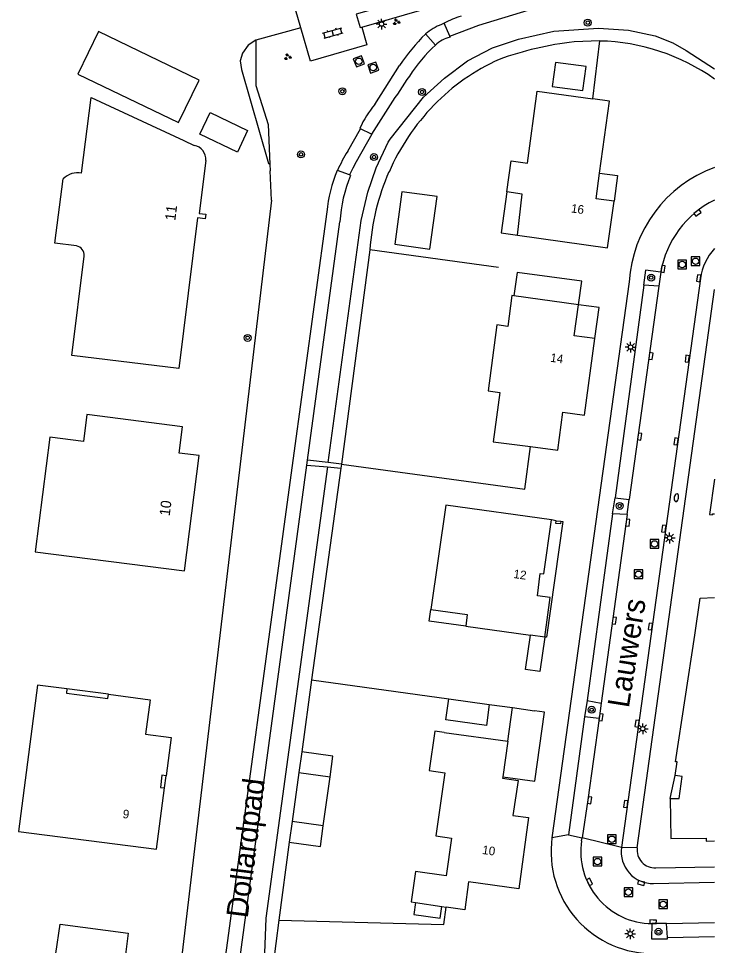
# Model space of a CAD drawing. Extents: x 128999 to 131010, y 395498 to 399007.
# Drawn here: x 130919.7 to 131000, y 396199.4 to 396306.4 of the extents above; entities that cross this region are included whole.
import ezdxf

# ---------------------------------------------------------------- set-up
doc = ezdxf.new("R2010")
doc.units = 0
for name, color, linetype in [('gg-afsc-erfafscheiding', 7, 'Continuous'), ('gg-afsc-hekwerk', 7, 'Continuous'), ('gg-afsc-muur', 7, 'Continuous'), ('gg-anno-huisnummerreeks BGT', 7, 'Continuous'), ('gg-anno-openbare ruimte label', 7, 'Continuous'), ('gg-bbg-bijgebouw', 7, 'Continuous'), ('gg-bbg-gedigitaliseerde bijgebouw', 7, 'Continuous'), ('gg-bbg-hoofdgebouw', 7, 'Continuous'), ('gg-bbg-luifel en loopbrug', 7, 'Continuous'), ('gg-bbg-onder overbouw', 7, 'Continuous'), ('gg-bbg-overig bouwwerk', 7, 'Continuous'), ('gg-bbg-pand overbouw', 7, 'Continuous'), ('gg-bbg-pilaar onder overbouw', 7, 'Continuous'), ('gg-bbg-pilaar pand', 7, 'Continuous'), ('gg-knt-verharding', 7, 'Continuous'), ('gg-knt-verharding nz', 7, 'Continuous'), ('gt-anno-plantopografie huisnummer', 7, 'Continuous'), ('gt-bbg-plantopografie pand', 7, 'Continuous'), ('gt-grn-groengrens', 7, 'Continuous'), ('gt-grn-vlakafsluiter', 7, 'Continuous'), ('gt-grn-weggrens', 7, 'Continuous'), ('gt-symb-boom', 7, 'Continuous'), ('gt-symb-brandkraan', 7, 'Continuous'), ('gt-symb-groenvak', 7, 'Continuous'), ('gt-symb-klinker verharding', 7, 'Continuous'), ('gt-symb-kolk', 7, 'Continuous'), ('gt-symb-lichtmast', 7, 'Continuous'), ('gt-symb-rioolschacht', 7, 'Continuous')]:
    doc.layers.add(name, color=color, linetype=linetype)

# ---------------------------------------------------------------- blocks, each defined once
blk = doc.blocks.new('gt0-BOOM')
at = {"layer": 'gt-symb-boom'}
for radius in [0.4, 0.2]:
    blk.add_circle((0, 0), radius, dxfattribs=at)
blk = doc.blocks.new('gt0-KOLK')
at = {"layer": 'gt-symb-kolk'}
blk.add_lwpolyline([(0, 0), (0.38, 0), (0.38, 0.4), (-0.38, 0.4), (-0.38, 0), (0, 0)], dxfattribs=at)
blk = doc.blocks.new('gt0-RS')
at = {"layer": 'gt-symb-rioolschacht'}
blk.add_lwpolyline([(-0.5, -0.5), (0.5, -0.5), (0.5, 0.5), (-0.5, 0.5)], close=True, dxfattribs=at)
blk.add_circle((0, 0), 0.375, dxfattribs=at)
blk = doc.blocks.new('gt0-LMAST')
at = {"layer": 'gt-symb-lichtmast'}
for p, q in [((-0.18, 0.17), (-0.45, 0.44)), ((-0.01, 0.25), (-0.01, 0.62)), ((0.17, 0.17), (0.44, 0.44)), ((-0.26, 0), (-0.63, 0)), ((-0.18, -0.18), (-0.45, -0.45)), ((-0.01, -0.25), (-0.01, -0.63)), ((0.44, -0.45), (0.17, -0.18)), ((0.24, 0), (0.62, 0))]:
    blk.add_line(p, q, dxfattribs=at)
blk.add_circle((-0.01, 0), 0.25, dxfattribs=at)
blk = doc.blocks.new('gt0-BR')
at = {"layer": 'gt-symb-brandkraan'}
for centre, radius, start, end in [((-0.24, 0), 0.206, 107.5669, 252.4331), ((0.6, -2.66), 3, 106.892, 107.5669), ((0, -0.69), 0.938, 73.108, 106.892), ((-0.6, -2.66), 3, 72.4331, 73.108), ((0.24, 0), 0.206, 287.567, 72.4331), ((0.6, 2.66), 3, 252.4331, 253.108), ((0, 0.69), 0.938, 253.108, 286.8921), ((-0.6, 2.66), 3, 286.8921, 287.567)]:
    blk.add_arc(centre, radius, start, end, dxfattribs=at)
blk = doc.blocks.new('gt0-KL1')
at = {"layer": 'gt-symb-klinker verharding'}
for p, q in [((-1.15, 0.3), (1.15, 0.3)), ((-1, -0.3), (-1, 0.3)), ((-0.5, 0.3), (-0.5, 0.45)), ((0, -0.3), (0, 0.3)), ((0.5, 0.3), (0.5, 0.45)), ((1, -0.3), (1, 0.3)), ((-1.15, -0.3), (1.15, -0.3)), ((-0.5, -0.45), (-0.5, -0.3)), ((0.5, -0.45), (0.5, -0.3))]:
    blk.add_line(p, q, dxfattribs=at)
blk = doc.blocks.new('gt0-GRVAK')
at = {"layer": 'gt-symb-groenvak'}
for p, q in [((-0.11, 0.19), (-0.23, 0.24)), ((-0.18, 0.15), (0.09, 0.15)), ((-0.09, 0.21), (-0.16, 0.32)), ((-0.05, 0.21), (-0.05, 0.39)), ((0, 0.21), (0.06, 0.32)), ((0.01, 0.19), (0.13, 0.24)), ((0.26, -0.05), (0.2, 0.06)), ((0.31, -0.05), (0.31, 0.13)), ((0.35, -0.05), (0.41, 0.06)), ((-0.24, -0.23), (-0.36, -0.18)), ((-0.32, -0.26), (-0.05, -0.26)), ((-0.23, -0.21), (-0.29, -0.1)), ((-0.18, -0.2), (-0.18, -0.02)), ((-0.14, -0.21), (-0.07, -0.1)), ((-0.12, -0.23), (0, -0.18)), ((0.24, -0.07), (0.12, -0.02)), ((0.17, -0.11), (0.44, -0.11)), ((0.37, -0.07), (0.49, -0.02))]:
    blk.add_line(p, q, dxfattribs=at)

msp = doc.modelspace()

# ---------------------------------------------------------------- linework, layer by layer
at = {"layer": 'gg-afsc-erfafscheiding'}
for p, q in [((130948.73, 396289.58), (130948.76, 396288.81)), ((130949.74, 396202.34), (130948.49, 396192.28))]:
    msp.add_line(p, q, dxfattribs=at)
msp.add_lwpolyline([(130947.12, 396298.66), (130948.51, 396294.17), (130948.73, 396289.58)], dxfattribs=at)
at = {"layer": 'gg-afsc-hekwerk'}
for p, q in [((130986.78, 396303.8), (130983.81, 396303.69)), ((130985.96, 396297.13), (130986.78, 396303.8)), ((130960.26, 396279.68), (130956.97, 396254.96)), ((130975.11, 396277.65), (130960.26, 396279.68)), ((130956.9, 396254.49), (130953.52, 396230.08)), ((130956.97, 396254.96), (130956.9, 396254.49)), ((130953.52, 396230.08), (130952.39, 396221.75)), ((130953.52, 396230.08), (130969.37, 396227.87)), ((130974.03, 396227.22), (130976.7, 396226.85)), ((130950.96, 396211.31), (130949.74, 396202.34))]:
    msp.add_line(p, q, dxfattribs=at)
for points in [[(130956.97, 396254.96), (130978.12, 396252.08), (130978.77, 396256.99)], [(130949.74, 396202.34), (130968.8, 396201.84), (130969.07, 396203.83)]]:
    msp.add_lwpolyline(points, dxfattribs=at)
for centre, radius, start, end in [((130987.7, 396267.37), 36.52, 96.1235, 110.0901), ((130985.36, 396279.13), 24.74, 114.3547, 135.7672), ((130986.33, 396278.27), 26.03, 135.8991, 156.4435), ((130986.77, 396277.96), 26.57, 156.2041, 176.2932)]:
    msp.add_arc(centre, radius, start, end, dxfattribs=at)
at = {"layer": 'gg-afsc-muur'}
msp.add_lwpolyline([(130980.42, 396235), (130979.87, 396231.02), (130978.22, 396231.25), (130978.78, 396235.23)], dxfattribs=at)
at = {"layer": 'gg-bbg-bijgebouw'}
for p, q in [((130952.39, 396221.75), (130952.06, 396219.36)), ((130951.29, 396213.7), (130950.96, 396211.31))]:
    msp.add_line(p, q, dxfattribs=at)
msp.add_lwpolyline([(130938.19, 396294.37), (130940.57, 396299.29), (130928.96, 396304.9), (130926.58, 396299.97), (130938.19, 396294.37)], dxfattribs=at)
at = {"layer": 'gg-bbg-gedigitaliseerde bijgebouw'}
for p, q in [((130952.06, 396219.36), (130955.67, 396218.85)), ((130954.88, 396213.2), (130951.29, 396213.7))]:
    msp.add_line(p, q, dxfattribs=at)
for points in [[(130940.64, 396293.03), (130941.82, 396295.53), (130946.16, 396293.48), (130944.98, 396290.97), (130940.64, 396293.03)], [(130955.67, 396218.85), (130956, 396221.24), (130952.39, 396221.75)], [(130950.96, 396211.31), (130954.55, 396210.81), (130954.88, 396213.2)]]:
    msp.add_lwpolyline(points, dxfattribs=at)
at = {"layer": 'gg-bbg-hoofdgebouw'}
for p, q in [((130984.33, 396273.36), (130976.86, 396274.38)), ((130971.31, 396236.25), (130978.78, 396235.23)), ((130980.42, 396235), (130978.78, 396235.23)), ((130968.83, 396223.98), (130976.15, 396222.97)), ((130976.15, 396222.97), (130975.59, 396218.87)), ((130965.51, 396204.35), (130968.56, 396203.9)), ((130968.56, 396203.9), (130969.07, 396203.83))]:
    msp.add_line(p, q, dxfattribs=at)
for points in [[(130976.05, 396286.4), (130976.55, 396289.98), (130978.43, 396289.7), (130979.57, 396298.02), (130985.96, 396297.13)], [(130986.75, 396288.53), (130987.88, 396296.86), (130985.96, 396297.13)], [(130977.29, 396281.4), (130987.66, 396279.92), (130988.42, 396285.29)], [(130976.86, 396274.38), (130976.64, 396274.41), (130976.17, 396270.85), (130974.91, 396271.02), (130973.9, 396263.4), (130975.24, 396263.23), (130974.49, 396257.55), (130978.77, 396256.99)], [(130986.2, 396269.45), (130983.83, 396269.77), (130984.33, 396273.36)], [(130978.77, 396256.99), (130981.95, 396256.57), (130982.53, 396260.95), (130985, 396260.61), (130986.2, 396269.45)], [(131000, 396253.23), (130999.44, 396249.15), (130999.76, 396249.11), (130999.77, 396249.21), (131000, 396249.21)], [(130981.19, 396248.51), (130981.19, 396248.53), (130969.01, 396250.23), (130967.28, 396238.17)], [(130995.47, 396219.02), (130995.71, 396220.58), (130995.49, 396220.61), (130997.73, 396235.2), (130998.35, 396239.47), (131000, 396239.55)], [(130925.32, 396229.01), (130921.91, 396229.46), (130919.73, 396212.57), (130935.66, 396210.52), (130936.57, 396217.58)], [(130925.32, 396229.01), (130925.26, 396228.51), (130930.03, 396227.89), (130930.09, 396228.4)], [(130930.09, 396228.4), (130934.9, 396227.76), (130934.39, 396223.79), (130937.33, 396223.4), (130936.75, 396219)], [(130968.83, 396223.98), (130967.73, 396224.13), (130967.11, 396219.58), (130968.9, 396219.34), (130967.88, 396212.04), (130969.66, 396211.8), (130969.06, 396207.43), (130965.5, 396207.92), (130965.02, 396204.43), (130965.51, 396204.35)], [(130936.75, 396219), (130936.27, 396219.06), (130936.09, 396217.65), (130936.57, 396217.58)], [(130975.59, 396218.87), (130975.57, 396218.73), (130977.36, 396218.46), (130976.76, 396214.41), (130978.56, 396214.16), (130977.44, 396205.94), (130971.64, 396206.73), (130971.2, 396203.51), (130969.07, 396203.83)], [(130994.91, 396216.37), (130995.93, 396216.38), (130996.26, 396218.9), (130995.47, 396219.02)], [(130994.91, 396216.37), (130994.98, 396211.73), (130999.04, 396211.78), (130999.05, 396211.45), (131000, 396211.47)]]:
    msp.add_lwpolyline(points, dxfattribs=at)
at = {"layer": 'gg-bbg-luifel en loopbrug'}
for p, q in [((130930.09, 396228.4), (130925.32, 396229.01)), ((130969.37, 396227.87), (130974.03, 396227.22)), ((130976.15, 396222.97), (130976.7, 396226.85)), ((130976.7, 396226.85), (130979.25, 396226.49)), ((130936.57, 396217.58), (130936.75, 396219)), ((130952.06, 396219.36), (130951.29, 396213.7)), ((130954.88, 396213.2), (130955.67, 396218.85)), ((130994.91, 396216.37), (130995.47, 396219.02))]:
    msp.add_line(p, q, dxfattribs=at)
for points in [[(130985.21, 396300.84), (130981.68, 396301.33), (130981.29, 396298.56), (130984.82, 396298.07), (130985.21, 396300.84)], [(130963.95, 396286.4), (130963.12, 396280.33), (130967.19, 396279.78), (130968.02, 396285.85), (130963.95, 396286.4)], [(130984.33, 396273.36), (130984.7, 396276.07), (130977.23, 396277.09), (130976.86, 396274.38)], [(130986.2, 396269.45), (130986.69, 396273.04), (130984.33, 396273.36)], [(130974.03, 396227.22), (130973.69, 396224.78), (130969.03, 396225.43), (130969.37, 396227.87)], [(130975.59, 396218.87), (130979.27, 396218.35), (130980.39, 396226.33), (130979.25, 396226.49)], [(130965.51, 396204.35), (130965.31, 396202.97), (130968.37, 396202.54), (130968.56, 396203.9)]]:
    msp.add_lwpolyline(points, dxfattribs=at)
at = {"layer": 'gg-bbg-onder overbouw'}
for points in [[(130988.42, 396285.29), (130986.34, 396285.58), (130986.75, 396288.53)], [(130977.29, 396281.4), (130977.82, 396286.11), (130976.05, 396286.4)], [(130980.42, 396235), (130981.04, 396239.56), (130979.59, 396239.74), (130979.91, 396242.35), (130980.33, 396242.3), (130981.19, 396248.51)], [(130967.28, 396238.17), (130971.49, 396237.59), (130971.31, 396236.25)]]:
    msp.add_lwpolyline(points, dxfattribs=at)
at = {"layer": 'gg-bbg-overig bouwwerk'}
msp.add_lwpolyline([(130924.52, 396201.86), (130932.37, 396200.82), (130931.95, 396197.42), (130924.04, 396198.49), (130924.52, 396201.86)], dxfattribs=at)
at = {"layer": 'gg-bbg-pand overbouw'}
msp.add_line((130981.74, 396248.43), (130981.19, 396248.51), dxfattribs=at)
for points in [[(130986.75, 396288.53), (130988.83, 396288.26), (130988.42, 396285.29)], [(130976.05, 396286.4), (130975.39, 396281.67), (130977.29, 396281.4)], [(130982.28, 396248.36), (130982.5, 396248.34), (130980.64, 396234.97), (130980.42, 396235)], [(130971.31, 396236.25), (130967.09, 396236.83), (130967.28, 396238.17)]]:
    msp.add_lwpolyline(points, dxfattribs=at)
at = {"layer": 'gg-bbg-pilaar onder overbouw'}
msp.add_lwpolyline([(130982.28, 396248.36), (130982.24, 396248.05), (130981.7, 396248.12), (130981.74, 396248.43)], dxfattribs=at)
at = {"layer": 'gg-bbg-pilaar pand'}
msp.add_line((130981.74, 396248.43), (130982.28, 396248.36), dxfattribs=at)
at = {"layer": 'gg-knt-verharding'}
for p, q in [((130972.83, 396305.64), (130984.38, 396309.16)), ((130959.31, 396305.4), (130965.98, 396307.33)), ((130952.28, 396305.33), (130947.1, 396303.89)), ((130968.81, 396305.85), (130968.51, 396305.69)), ((130969.46, 396304.35), (130968.81, 396305.85)), ((130969.46, 396304.35), (130972.83, 396305.64)), ((130967.81, 396303.32), (130966.69, 396304.61)), ((130969.5, 396304.24), (130969.46, 396304.35)), ((130947.1, 396303.89), (130947.12, 396298.66)), ((130960.82, 396296.47), (130963.69, 396300.98)), ((130957.71, 396291.08), (130959.19, 396293.67)), ((130959.19, 396293.67), (130959.1, 396293.72)), ((130960.46, 396293.06), (130959.19, 396293.67)), ((130956.49, 396288.86), (130956.52, 396288.85)), ((130957.92, 396288.33), (130956.52, 396288.85)), ((130958.03, 396288.29), (130957.92, 396288.33)), ((130953.07, 396255.42), (130956.8, 396282.93)), ((130993.8, 396277.12), (130993.57, 396275.48)), ((130990.16, 396275.99), (130981.26, 396211.83)), ((130991.87, 396275.61), (130988.54, 396251.07)), ((130998.38, 396276.39), (130989.28, 396210.71)), ((130993.57, 396275.48), (130991.87, 396275.61)), ((130991.1, 396210.68), (131000, 396275.1)), ((130953, 396254.85), (130953.07, 396255.42)), ((130942.05, 396174.1), (130953, 396254.85)), ((130988.24, 396249.22), (130988.54, 396251.07)), ((130988.54, 396251.07), (130990.16, 396250.87)), ((130989.93, 396249.15), (130990.16, 396250.87)), ((130988.24, 396249.22), (130985.3, 396227.69)), ((130989.93, 396249.15), (130988.24, 396249.22)), ((130985.3, 396227.69), (130985.01, 396225.81)), ((130985.3, 396227.69), (130986.93, 396227.37)), ((130986.93, 396227.37), (130986.69, 396225.6)), ((130985.01, 396225.81), (130983.16, 396212.18)), ((130986.69, 396225.6), (130985.01, 396225.81)), ((130983.16, 396212.18), (130984.73, 396211.83)), ((130984.67, 396211.49), (130984.73, 396211.83)), ((130993.24, 396208.35), (131000, 396208.49)), ((130992.98, 396206.55), (131000, 396206.69)), ((130994.47, 396201.94), (130992.78, 396201.92)), ((130994.59, 396200.31), (130994.47, 396201.94)), ((130994.59, 396200.31), (131000, 396200.42))]:
    msp.add_line(p, q, dxfattribs=at)
for points in [[(130952.28, 396305.33), (130951.13, 396309.31), (131000, 396323.4)], [(130959.31, 396305.4), (130959.91, 396303.35), (130953.42, 396301.47), (130952.28, 396305.33)], [(130960.46, 396293.06), (130960.5, 396293.04), (130958.69, 396289.85), (130958.28, 396289.1), (130957.92, 396288.33)], [(130940.68, 396176.02), (130943.19, 396194.9), (130951.28, 396254.54), (130955.32, 396284.06)], [(130993.8, 396277.12), (130992.03, 396277.34), (130991.83, 396275.61), (130991.87, 396275.61)], [(130992.78, 396201.92), (130992.75, 396200.16), (130994.59, 396200.16), (130994.59, 396200.31)]]:
    msp.add_lwpolyline(points, dxfattribs=at)
for centre, radius, start, end in [((130974.63, 396294.72), 12.55, 107.8166, 117.6042), ((130970.37, 396300.5), 5.52, 109.7507, 131.8986), ((130982.82, 396288.24), 22.98, 134.6088, 146.36), ((130980.2, 396289.92), 18.25, 132.7418, 147.4301), ((130970.43, 396300.53), 3.83, 104.0727, 133.1387), ((131128.63, 396188.19), 198.19, 145.745, 148.0532), ((130970.08, 396288.73), 12.06, 140.0897, 155.5553), ((130973.24, 396281.37), 18.32, 148.0064, 155.8941), ((130971.53, 396282.66), 16.28, 157.5904, 175.073), ((130973.34, 396281.95), 16.57, 157.5303, 176.6087), ((131005.16, 396275.07), 15.03, 110.0682, 176.4858), ((131005.13, 396275.14), 11.5, 116.4815, 170.0991), ((131004.81, 396275.48), 6.5, 137.7633, 171.9494), ((130992.9, 396210.22), 11.75, 172.1004, 271.1646), ((130992.88, 396210.22), 8.3, 171.1846, 269.3541), ((130992.9, 396210.21), 3.66, 172.0711, 271.2216), ((130993.16, 396210.43), 2.08, 172.8894, 272.2182)]:
    msp.add_arc(centre, radius, start, end, dxfattribs=at)
at = {"layer": 'gg-knt-verharding nz'}
for p, q in [((130993.57, 396275.48), (130990.16, 396250.87)), ((130989.93, 396249.15), (130986.93, 396227.37)), ((130994.47, 396201.94), (131000, 396202.05))]:
    msp.add_line(p, q, dxfattribs=at)
for points in [[(130965.54, 396308.84), (130958.69, 396306.88), (130959.13, 396305.35), (130959.31, 396305.4)], [(130986.69, 396225.6), (130985.41, 396216.2), (130984.73, 396211.83)]]:
    msp.add_lwpolyline(points, dxfattribs=at)
at = {"layer": 'gt-bbg-plantopografie pand'}
msp.add_line((130927.01, 396288.55), (130928.11, 396297.27), dxfattribs=at)
for points in [[(130928.11, 396297.27), (130938.79, 396292.3), (130939.98, 396291.75)], [(130941.33, 396290.01), (130940.57, 396283.89), (130941.33, 396283.8), (130941.26, 396283.28), (130940.38, 396283.39), (130938.21, 396265.98), (130925.89, 396267.51), (130927.32, 396278.97)], [(130926.41, 396280.15), (130923.9, 396280.48), (130924.89, 396287.89)], [(130921.66, 396244.83), (130938.89, 396242.65), (130940.57, 396255.95), (130938.26, 396256.24), (130938.64, 396259.28), (130927.6, 396260.68), (130927.21, 396257.57), (130923.34, 396258.06), (130921.66, 396244.83)]]:
    msp.add_lwpolyline(points, dxfattribs=at)
for centre, radius, start, end in [((130939.74, 396290.16), 1.6, 354.6644, 81.1405), ((130926.56, 396286.25), 2.34, 78.8224, 135.5347), ((130926.22, 396279.06), 1.1, 355.3919, 80.0327)]:
    msp.add_arc(centre, radius, start, end, dxfattribs=at)
at = {"layer": 'gt-grn-groengrens'}
for p, q in [((130948.91, 396285.41), (130948.76, 396288.81)), ((130955.46, 396255.14), (130953.07, 396255.42)), ((130956.97, 396254.96), (130955.46, 396255.14)), ((130953, 396254.85), (130955.36, 396254.63)), ((130955.36, 396254.63), (130956.9, 396254.49))]:
    msp.add_line(p, q, dxfattribs=at)
for points in [[(130955.46, 396255.14), (130959.27, 396283.06), (130960.03, 396286.33), (130961, 396289.15), (130962.37, 396292.12), (130962.58, 396292.46), (130966.46, 396297.33), (130968.85, 396299.5), (130971.53, 396301.49), (130974.39, 396303), (130977.39, 396304.02), (130981.46, 396304.94), (130986.62, 396305.28), (130990.1, 396305.03), (130993.18, 396304.38), (130995.2, 396303.6), (130996.75, 396302.7), (131000, 396300.6)], [(130947.1, 396303.89), (130946.21, 396303.31), (130945.56, 396302.41), (130945.31, 396301.5), (130945.44, 396300.5), (130948.55, 396289.67), (130948.73, 396289.58)], [(130955.36, 396254.63), (130948.25, 396202.54), (130947.98, 396195.5), (130948.37, 396190.01), (130949.7, 396183.46), (130950.48, 396181.54)]]:
    msp.add_lwpolyline(points, dxfattribs=at)
at = {"layer": 'gt-grn-vlakafsluiter'}
msp.add_line((130948.91, 396285.41), (130934.61, 396164.89), dxfattribs=at)
msp.add_arc((130986.26, 396280.12), 23.68, 54.5401, 88.7642, dxfattribs=at)
at = {"layer": 'gt-grn-weggrens'}
for p, q in [((130983.16, 396212.18), (130981.26, 396211.83)), ((130989.28, 396210.71), (130984.73, 396211.83)), ((130991.1, 396210.68), (130989.28, 396210.71))]:
    msp.add_line(p, q, dxfattribs=at)

# ---------------------------------------------------------------- block references
at = {"layer": 'gt-symb-boom'}
for p in [(130985.39, 396305.91), (130957.09, 396297.99), (130966.28, 396297.91), (130952.31, 396290.71), (130960.73, 396290.4), (130992.7, 396276.49), (130946.16, 396269.53), (130989.08, 396250.13), (130985.84, 396226.61), (130993.55, 396200.98)]:
    msp.add_blockref('gt0-BOOM', p, dxfattribs=at)
at = {"layer": 'gt-symb-brandkraan', "rotation": 79.04956573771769}
msp.add_blockref('gt0-BR', (130995.61, 396251.08), dxfattribs=at)
at = {"layer": 'gt-symb-groenvak'}
for p in [(130963.31, 396305.99), (130950.77, 396301.96)]:
    msp.add_blockref('gt0-GRVAK', p, dxfattribs=at)
at = {"layer": 'gt-symb-klinker verharding', "rotation": 16.134204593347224}
msp.add_blockref('gt0-KL1', (130955.99, 396304.72), dxfattribs=at)
at = {"layer": 'gt-symb-kolk'}
for p, rotation in [((130998.17, 396283.79), 36.37706752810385), ((130993.87, 396277.51), -97.87092049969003), ((130998.38, 396276.39), 82.18581914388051), ((130992.47, 396267.46), -97.87092050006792), ((130997.06, 396267.09), 81.8942064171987), ((130991.18, 396258.16), -97.9923139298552), ((130995.76, 396257.55), 81.8942064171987), ((130989.81, 396248.23), -97.99231392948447), ((130994.36, 396247.48), 81.89420641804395), ((130988.26, 396236.92), -97.9923139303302), ((130992.8, 396236.19), 82.18581914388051), ((130986.71, 396225.76), -97.99231392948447), ((130991.26, 396224.98), 82.18581914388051), ((130985.41, 396216.2), -98.8594293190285), ((130989.97, 396215.7), 82.18581914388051), ((130985.77, 396206.82), 115.46334506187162), ((130991.6, 396206.8), 163.32270606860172), ((130992.93, 396202.33), 177.53533664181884)]:
    msp.add_blockref('gt0-KOLK', p, dxfattribs=dict(at, rotation=rotation))
at = {"layer": 'gt-symb-lichtmast'}
for p in [(130961.61, 396305.75), (130990.34, 396268.46), (130994.83, 396246.44), (130991.74, 396224.42), (130990.29, 396200.75)]:
    msp.add_blockref('gt0-LMAST', p, dxfattribs=at)
at = {"layer": 'gt-symb-rioolschacht'}
for p, rotation in [((130958.99, 396301.45), -158.71983368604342), ((130960.65, 396300.73), -160.55043123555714)]:
    msp.add_blockref('gt0-RS', p, dxfattribs=dict(at, rotation=rotation))
for p in [(130997.83, 396278.37), (130996.29, 396277.99), (130993.09, 396245.74), (130991.24, 396242.24), (130988.16, 396211.66), (130986.52, 396209.08), (130990.07, 396205.55), (130994.1, 396204.15)]:
    msp.add_blockref('gt0-RS', p, dxfattribs=at)

# ---------------------------------------------------------------- texts
at = {"layer": 'gg-anno-huisnummerreeks BGT'}
for s, rotation, p in [('16', 352, (130983.41, 396284.02)), ('14', 352.2, (130981.02, 396266.78)), ('12', 352.1, (130976.77, 396241.82)), ('9', 352.7, (130931.7, 396214.12)), ('10', 352.2, (130973.17, 396209.97))]:
    msp.add_text(s, height=1, rotation=rotation, dxfattribs=at).set_placement(p)
at = {"layer": 'gg-anno-openbare ruimte label'}
for s, rotation, p in [('Lauwers', 81, (130990.12, 396226.74)), ('Dollardpad', 82.9, (130946.16, 396202.49))]:
    msp.add_text(s, height=2.5, rotation=rotation, dxfattribs=at).set_placement(p)
at = {"layer": 'gt-anno-plantopografie huisnummer'}
for s, rotation, p in [('11', 82.913, (130937.81, 396283.01)), ('10', 82.7749, (130937.16, 396248.92))]:
    msp.add_text(s, height=1.2, rotation=rotation, dxfattribs=at).set_placement(p)

doc.saveas('drawing.dxf')
